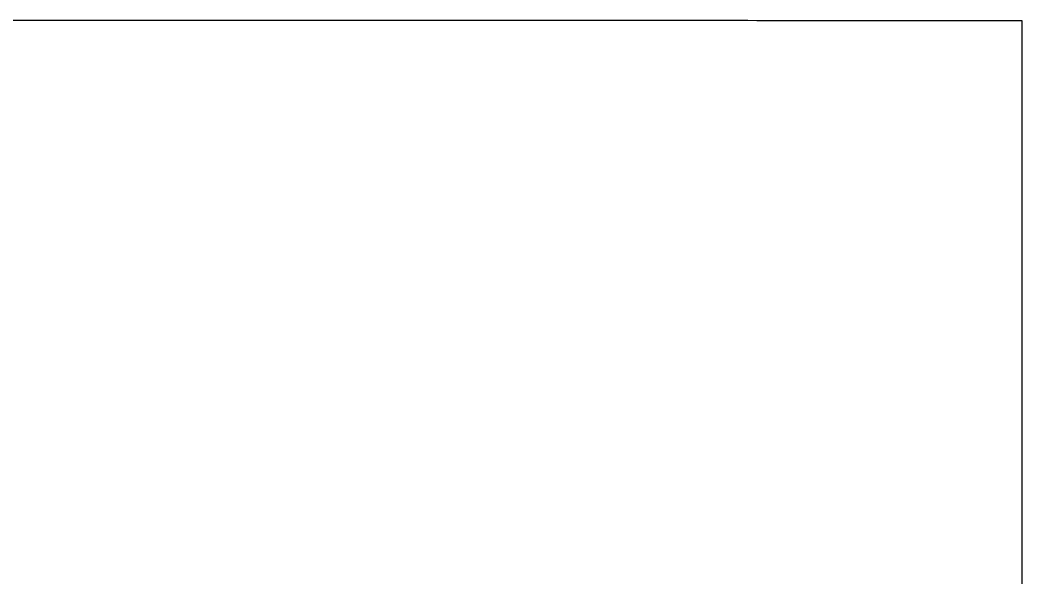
# Model space of a CAD drawing. Extents: x -7.3 to 34, y 0 to 22.
# Drawn here: x 33.22387 to 33.2454, y 3.86881 to 3.88078 of the extents above; entities that cross this region are included whole.
import ezdxf

# ---------------------------------------------------------------- set-up
doc = ezdxf.new("R2010")
doc.units = 0
doc.layers.add('SH_Data', color=7, linetype='Continuous')

msp = doc.modelspace()

# ---------------------------------------------------------------- linework, layer by layer
at = {"layer": 'SH_Data'}
for p, q in [((33.223437, 3.880779), (33.224512, 3.880779)), ((33.224512, 3.880779), (33.225585, 3.880779)), ((33.225585, 3.880779), (33.226121, 3.880778)), ((33.226121, 3.880778), (33.226655, 3.880778)), ((33.226655, 3.880778), (33.227187, 3.880778)), ((33.227187, 3.880778), (33.227718, 3.880778)), ((33.227718, 3.880778), (33.228247, 3.880778)), ((33.228247, 3.880778), (33.228773, 3.880777)), ((33.228773, 3.880777), (33.229296, 3.880777)), ((33.229296, 3.880777), (33.229816, 3.880777)), ((33.229816, 3.880777), (33.230333, 3.880777)), ((33.230333, 3.880777), (33.230847, 3.880777)), ((33.230847, 3.880777), (33.231356, 3.880777)), ((33.231356, 3.880777), (33.231861, 3.880776)), ((33.231861, 3.880776), (33.232112, 3.880776)), ((33.232112, 3.880776), (33.232362, 3.880776)), ((33.232362, 3.880776), (33.23261, 3.880776)), ((33.23261, 3.880776), (33.232857, 3.880776)), ((33.232857, 3.880776), (33.233103, 3.880776)), ((33.233103, 3.880776), (33.233348, 3.880776)), ((33.233348, 3.880776), (33.233591, 3.880776)), ((33.233591, 3.880776), (33.233833, 3.880776)), ((33.233833, 3.880776), (33.234074, 3.880776)), ((33.234074, 3.880776), (33.234313, 3.880775)), ((33.234313, 3.880775), (33.23455, 3.880775)), ((33.23455, 3.880775), (33.234786, 3.880775)), ((33.234786, 3.880775), (33.235021, 3.880775)), ((33.235021, 3.880775), (33.235254, 3.880775)), ((33.235254, 3.880775), (33.235485, 3.880775)), ((33.235485, 3.880775), (33.235714, 3.880775)), ((33.235714, 3.880775), (33.235942, 3.880775)), ((33.235942, 3.880775), (33.236168, 3.880775)), ((33.236168, 3.880775), (33.236392, 3.880775)), ((33.236392, 3.880775), (33.236614, 3.880775)), ((33.236614, 3.880775), (33.236835, 3.880774)), ((33.236835, 3.880774), (33.237053, 3.880774)), ((33.237053, 3.880774), (33.23727, 3.880774)), ((33.23727, 3.880774), (33.237484, 3.880774)), ((33.237484, 3.880774), (33.237697, 3.880774)), ((33.237697, 3.880774), (33.237908, 3.880774)), ((33.237908, 3.880774), (33.238116, 3.880774)), ((33.238116, 3.880774), (33.238322, 3.880774)), ((33.238322, 3.880774), (33.238526, 3.880774)), ((33.238526, 3.880774), (33.238728, 3.880774)), ((33.238728, 3.880774), (33.238928, 3.880774)), ((33.238928, 3.880774), (33.239125, 3.880774)), ((33.239125, 3.880774), (33.23932, 3.880774)), ((33.23932, 3.880774), (33.239513, 3.880774)), ((33.239513, 3.880774), (33.239703, 3.880773)), ((33.239703, 3.880773), (33.239891, 3.880773)), ((33.239891, 3.880773), (33.240077, 3.880773)), ((33.240077, 3.880773), (33.24026, 3.880773)), ((33.24026, 3.880773), (33.24044, 3.880773)), ((33.24044, 3.880773), (33.240618, 3.880773)), ((33.240618, 3.880773), (33.240793, 3.880773)), ((33.240793, 3.880773), (33.240966, 3.880773)), ((33.240966, 3.880773), (33.241136, 3.880773)), ((33.241136, 3.880773), (33.241303, 3.880773)), ((33.241303, 3.880773), (33.241467, 3.880773)), ((33.241467, 3.880773), (33.241629, 3.880773)), ((33.241629, 3.880773), (33.241787, 3.880773)), ((33.241787, 3.880773), (33.241943, 3.880773)), ((33.241943, 3.880773), (33.242096, 3.880773)), ((33.242096, 3.880773), (33.242246, 3.880772)), ((33.242246, 3.880772), (33.242393, 3.880772)), ((33.242393, 3.880772), (33.242537, 3.880772)), ((33.242537, 3.880772), (33.242678, 3.880772)), ((33.242678, 3.880772), (33.242816, 3.880772)), ((33.242816, 3.880772), (33.242951, 3.880772)), ((33.242951, 3.880772), (33.243082, 3.880772)), ((33.243082, 3.880772), (33.24321, 3.880772)), ((33.24321, 3.880772), (33.243335, 3.880772)), ((33.243335, 3.880772), (33.243457, 3.880772)), ((33.243457, 3.880772), (33.243576, 3.880772)), ((33.243576, 3.880772), (33.243691, 3.880772)), ((33.243691, 3.880772), (33.243803, 3.880772)), ((33.243803, 3.880772), (33.243911, 3.880772)), ((33.243911, 3.880772), (33.244016, 3.880772)), ((33.244016, 3.880772), (33.244117, 3.880772)), ((33.244117, 3.880772), (33.244215, 3.880772)), ((33.244215, 3.880772), (33.244309, 3.880772)), ((33.244309, 3.880772), (33.2444, 3.880772)), ((33.2444, 3.880772), (33.244487, 3.880772)), ((33.244487, 3.880772), (33.24457, 3.880772)), ((33.24457, 3.880772), (33.244649, 3.880772)), ((33.244649, 3.880772), (33.244725, 3.880772)), ((33.244725, 3.880772), (33.244797, 3.880772)), ((33.244797, 3.880772), (33.244865, 3.880772)), ((33.244865, 3.880772), (33.24493, 3.880772)), ((33.24493, 3.880772), (33.24499, 3.880771)), ((33.24499, 3.880771), (33.245046, 3.880771)), ((33.245046, 3.880771), (33.245099, 3.880771)), ((33.245099, 3.880771), (33.245147, 3.880771)), ((33.245147, 3.880771), (33.245191, 3.880771)), ((33.245191, 3.880771), (33.245232, 3.880771)), ((33.245232, 3.880771), (33.245268, 3.880771)), ((33.245268, 3.880771), (33.2453, 3.880771)), ((33.2453, 3.880771), (33.245327, 3.880771)), ((33.245327, 3.880771), (33.245351, 3.880771)), ((33.245351, 3.880771), (33.24537, 3.880771)), ((33.24537, 3.880771), (33.245385, 3.880771)), ((33.245385, 3.880771), (33.245395, 3.880771)), ((33.245395, 3.880771), (33.245402, 3.880771)), ((33.245402, 3.880771), (33.245403, 3.880771)), ((33.245403, 3.880771), (33.245403, 3.88077)), ((33.245403, 3.88077), (33.245403, 3.880766)), ((33.245403, 3.880766), (33.245403, 3.88076)), ((33.245403, 3.88076), (33.245403, 3.880751)), ((33.245403, 3.880751), (33.245403, 3.88074)), ((33.245403, 3.88074), (33.245403, 3.880726)), ((33.245403, 3.880726), (33.245403, 3.880711)), ((33.245403, 3.880711), (33.245403, 3.880693)), ((33.245403, 3.880693), (33.245403, 3.880672)), ((33.245403, 3.880672), (33.245403, 3.88065)), ((33.245403, 3.88065), (33.245403, 3.880625)), ((33.245403, 3.880625), (33.245403, 3.880598)), ((33.245403, 3.880598), (33.245403, 3.880569)), ((33.245403, 3.880569), (33.245403, 3.880538)), ((33.245403, 3.880538), (33.245403, 3.880504)), ((33.245403, 3.880504), (33.245403, 3.880468)), ((33.245403, 3.880468), (33.245403, 3.880431)), ((33.245403, 3.880431), (33.245403, 3.880391)), ((33.245403, 3.880391), (33.245403, 3.880349)), ((33.245403, 3.880349), (33.245403, 3.880305)), ((33.245403, 3.880305), (33.245403, 3.880259)), ((33.245403, 3.880259), (33.245403, 3.880211)), ((33.245403, 3.880211), (33.245403, 3.880161)), ((33.245403, 3.880161), (33.245403, 3.880109)), ((33.245403, 3.880109), (33.245403, 3.880055)), ((33.245403, 3.880055), (33.245403, 3.879999)), ((33.245403, 3.879999), (33.245403, 3.879941)), ((33.245403, 3.879941), (33.245403, 3.879881)), ((33.245403, 3.879881), (33.245403, 3.87982)), ((33.245403, 3.87982), (33.245403, 3.879756)), ((33.245403, 3.879756), (33.245403, 3.879691)), ((33.245403, 3.879691), (33.245403, 3.879624)), ((33.245403, 3.879624), (33.245403, 3.879555)), ((33.245403, 3.879555), (33.245403, 3.879484)), ((33.245403, 3.879484), (33.245403, 3.879412)), ((33.245403, 3.879412), (33.245403, 3.879338)), ((33.245403, 3.879338), (33.245403, 3.879262)), ((33.245403, 3.879262), (33.245403, 3.879185)), ((33.245403, 3.879185), (33.245403, 3.879106)), ((33.245403, 3.879106), (33.245403, 3.879025)), ((33.245403, 3.879025), (33.245403, 3.878942)), ((33.245403, 3.878942), (33.245403, 3.878858)), ((33.245403, 3.878858), (33.245403, 3.878773)), ((33.245403, 3.878773), (33.245403, 3.878685)), ((33.245403, 3.878685), (33.245403, 3.878597)), ((33.245403, 3.878597), (33.245402, 3.878506)), ((33.245402, 3.878506), (33.245402, 3.878414)), ((33.245402, 3.878414), (33.245402, 3.878321)), ((33.245402, 3.878321), (33.245402, 3.878226)), ((33.245402, 3.878226), (33.245402, 3.87813)), ((33.245402, 3.87813), (33.245402, 3.878033)), ((33.245402, 3.878033), (33.245402, 3.877934)), ((33.245402, 3.877934), (33.245402, 3.877833)), ((33.245402, 3.877833), (33.245402, 3.877731)), ((33.245402, 3.877731), (33.245402, 3.877628)), ((33.245402, 3.877628), (33.245402, 3.877524)), ((33.245402, 3.877524), (33.245402, 3.877418)), ((33.245402, 3.877418), (33.245402, 3.877311)), ((33.245402, 3.877311), (33.245402, 3.877203)), ((33.245402, 3.877203), (33.245402, 3.877093)), ((33.245402, 3.877093), (33.245402, 3.876982)), ((33.245402, 3.876982), (33.245402, 3.876871)), ((33.245402, 3.876871), (33.245402, 3.876643)), ((33.245402, 3.876643), (33.245402, 3.876411)), ((33.245402, 3.876411), (33.245402, 3.876175)), ((33.245402, 3.876175), (33.245402, 3.875934)), ((33.245402, 3.875934), (33.245401, 3.875689)), ((33.245401, 3.875689), (33.245401, 3.87544)), ((33.245401, 3.87544), (33.245401, 3.875188)), ((33.245401, 3.875188), (33.245401, 3.874932)), ((33.245401, 3.874932), (33.245401, 3.874673)), ((33.245401, 3.874673), (33.245401, 3.87441)), ((33.245401, 3.87441), (33.245401, 3.874144)), ((33.245401, 3.874144), (33.245401, 3.873875)), ((33.245401, 3.873875), (33.245401, 3.873604)), ((33.245401, 3.873604), (33.245401, 3.873329)), ((33.245401, 3.873329), (33.2454, 3.873053)), ((33.2454, 3.873053), (33.2454, 3.872774)), ((33.2454, 3.872774), (33.2454, 3.872493)), ((33.2454, 3.872493), (33.2454, 3.87221)), ((33.2454, 3.87221), (33.2454, 3.871925)), ((33.2454, 3.871925), (33.2454, 3.871638)), ((33.2454, 3.871638), (33.2454, 3.87135)), ((33.2454, 3.87135), (33.2454, 3.871061)), ((33.2454, 3.871061), (33.2454, 3.870479)), ((33.2454, 3.870479), (33.245399, 3.869893)), ((33.245399, 3.869893), (33.245399, 3.869306)), ((33.245399, 3.869306), (33.245399, 3.86813))]:
    msp.add_line(p, q, dxfattribs=at)
msp.add_lwpolyline([(33.223437, 3.880779), (33.224512, 3.880779), (33.225585, 3.880779), (33.226121, 3.880778), (33.226655, 3.880778), (33.227187, 3.880778), (33.227718, 3.880778), (33.228247, 3.880778), (33.228773, 3.880777), (33.229296, 3.880777), (33.229816, 3.880777), (33.230333, 3.880777), (33.230847, 3.880777), (33.231356, 3.880777), (33.231861, 3.880776), (33.232112, 3.880776), (33.232362, 3.880776), (33.23261, 3.880776), (33.232857, 3.880776), (33.233103, 3.880776), (33.233348, 3.880776), (33.233591, 3.880776), (33.233833, 3.880776), (33.234074, 3.880776), (33.234313, 3.880775), (33.23455, 3.880775), (33.234786, 3.880775), (33.235021, 3.880775), (33.235254, 3.880775), (33.235485, 3.880775), (33.235714, 3.880775), (33.235942, 3.880775), (33.236168, 3.880775), (33.236392, 3.880775), (33.236614, 3.880775), (33.236835, 3.880774), (33.237053, 3.880774), (33.23727, 3.880774), (33.237484, 3.880774), (33.237697, 3.880774), (33.237908, 3.880774), (33.238116, 3.880774), (33.238322, 3.880774), (33.238526, 3.880774), (33.238728, 3.880774), (33.238928, 3.880774), (33.239125, 3.880774), (33.23932, 3.880774), (33.239513, 3.880774), (33.239703, 3.880773), (33.239891, 3.880773), (33.240077, 3.880773), (33.24026, 3.880773), (33.24044, 3.880773), (33.240618, 3.880773), (33.240793, 3.880773), (33.240966, 3.880773), (33.241136, 3.880773), (33.241303, 3.880773), (33.241467, 3.880773), (33.241629, 3.880773), (33.241787, 3.880773), (33.241943, 3.880773), (33.242096, 3.880773), (33.242246, 3.880772), (33.242393, 3.880772), (33.242537, 3.880772), (33.242678, 3.880772), (33.242816, 3.880772), (33.242951, 3.880772), (33.243082, 3.880772), (33.24321, 3.880772), (33.243335, 3.880772), (33.243457, 3.880772), (33.243576, 3.880772), (33.243691, 3.880772), (33.243803, 3.880772), (33.243911, 3.880772), (33.244016, 3.880772), (33.244117, 3.880772), (33.244215, 3.880772), (33.244309, 3.880772), (33.2444, 3.880772), (33.244487, 3.880772), (33.24457, 3.880772), (33.244649, 3.880772), (33.244725, 3.880772), (33.244797, 3.880772), (33.244865, 3.880772), (33.24493, 3.880772), (33.24499, 3.880771), (33.245046, 3.880771), (33.245099, 3.880771), (33.245147, 3.880771), (33.245191, 3.880771), (33.245232, 3.880771), (33.245268, 3.880771), (33.2453, 3.880771), (33.245327, 3.880771), (33.245351, 3.880771), (33.24537, 3.880771), (33.245385, 3.880771), (33.245395, 3.880771), (33.245402, 3.880771), (33.245403, 3.880771), (33.245403, 3.88077), (33.245403, 3.880766), (33.245403, 3.88076), (33.245403, 3.880751), (33.245403, 3.88074), (33.245403, 3.880726), (33.245403, 3.880711), (33.245403, 3.880693), (33.245403, 3.880672), (33.245403, 3.88065), (33.245403, 3.880625), (33.245403, 3.880598), (33.245403, 3.880569), (33.245403, 3.880538), (33.245403, 3.880504), (33.245403, 3.880468), (33.245403, 3.880431), (33.245403, 3.880391), (33.245403, 3.880349), (33.245403, 3.880305), (33.245403, 3.880259), (33.245403, 3.880211), (33.245403, 3.880161), (33.245403, 3.880109), (33.245403, 3.880055), (33.245403, 3.879999), (33.245403, 3.879941), (33.245403, 3.879881), (33.245403, 3.87982), (33.245403, 3.879756), (33.245403, 3.879691), (33.245403, 3.879624), (33.245403, 3.879555), (33.245403, 3.879484), (33.245403, 3.879412), (33.245403, 3.879338), (33.245403, 3.879262), (33.245403, 3.879185), (33.245403, 3.879106), (33.245403, 3.879025), (33.245403, 3.878942), (33.245403, 3.878858), (33.245403, 3.878773), (33.245403, 3.878685), (33.245403, 3.878597), (33.245402, 3.878506), (33.245402, 3.878414), (33.245402, 3.878321), (33.245402, 3.878226), (33.245402, 3.87813), (33.245402, 3.878033), (33.245402, 3.877934), (33.245402, 3.877833), (33.245402, 3.877731), (33.245402, 3.877628), (33.245402, 3.877524), (33.245402, 3.877418), (33.245402, 3.877311), (33.245402, 3.877203), (33.245402, 3.877093), (33.245402, 3.876982), (33.245402, 3.876871), (33.245402, 3.876643), (33.245402, 3.876411), (33.245402, 3.876175), (33.245402, 3.875934), (33.245401, 3.875689), (33.245401, 3.87544), (33.245401, 3.875188), (33.245401, 3.874932), (33.245401, 3.874673), (33.245401, 3.87441), (33.245401, 3.874144), (33.245401, 3.873875), (33.245401, 3.873604), (33.245401, 3.873329), (33.2454, 3.873053), (33.2454, 3.872774), (33.2454, 3.872493), (33.2454, 3.87221), (33.2454, 3.871925), (33.2454, 3.871638), (33.2454, 3.87135), (33.2454, 3.871061), (33.2454, 3.870479), (33.245399, 3.869893), (33.245399, 3.869306), (33.245399, 3.86813)], dxfattribs=at)

doc.saveas('drawing.dxf')
